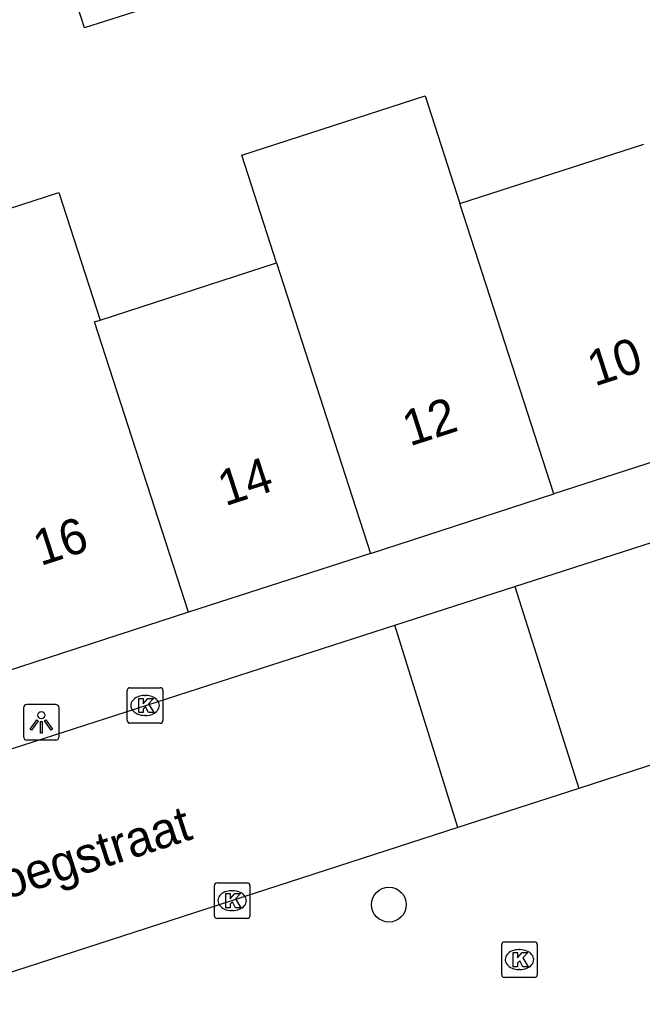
# Model space of a CAD drawing. Extents: x 159377 to 159983, y 382996 to 383595.
# Drawn here: x 159530.89 to 159548.4, y 383285.73 to 383313.62 of the extents above; entities that cross this region are included whole.
import ezdxf

# ---------------------------------------------------------------- set-up
doc = ezdxf.new("R2010")
doc.units = 0
for name, color, linetype in [('IMGEO_Boom', 7, 'Continuous'), ('IMGEO_Kolk', 7, 'Continuous'), ('IMGEO_Lichtpunt', 7, 'Continuous'), ('IMGEO_Openbare_ruimte_label', 7, 'Continuous'), ('IMGEO_Pand', 7, 'Continuous'), ('IMGEO_Pand_nummerreeks', 7, 'Continuous'), ('IMGEO_Rijbaan_lokaal_open', 7, 'Continuous')]:
    doc.layers.add(name, color=color, linetype=linetype)

msp = doc.modelspace()

# ---------------------------------------------------------------- linework, layer by layer
at = {"layer": 'IMGEO_Boom'}
msp.add_circle((159541.273, 383288.732), 0.489, dxfattribs=at)
at = {"layer": 'IMGEO_Kolk'}
for p, q in [((159533.915, 383293.909), (159533.915, 383294.761)), ((159533.99, 383294.835), (159534.842, 383294.835)), ((159534.916, 383294.761), (159534.916, 383293.909)), ((159534.403, 383294.615), (159534.428, 383294.615)), ((159534.426, 383294.055), (159534.401, 383294.055)), ((159534.842, 383293.835), (159533.99, 383293.835)), ((159536.363, 383288.419), (159536.363, 383289.271)), ((159536.438, 383289.345), (159537.29, 383289.345)), ((159537.364, 383289.271), (159537.364, 383288.419)), ((159536.851, 383289.125), (159536.876, 383289.125)), ((159537.29, 383288.345), (159536.438, 383288.345)), ((159536.874, 383288.565), (159536.849, 383288.565)), ((159544.444, 383286.76), (159544.444, 383287.612)), ((159544.519, 383287.686), (159545.371, 383287.686)), ((159545.445, 383287.612), (159545.445, 383286.76)), ((159544.932, 383287.466), (159544.957, 383287.466)), ((159545.371, 383286.686), (159544.519, 383286.686)), ((159544.955, 383286.906), (159544.93, 383286.906))]:
    msp.add_line(p, q, dxfattribs=at)
for points in [[(159533.915, 383293.909), (159533.915, 383294.761)], [(159533.99, 383294.835), (159534.842, 383294.835)], [(159534.916, 383294.761), (159534.916, 383293.909)], [(159534.236, 383294.535), (159534.359, 383294.535), (159534.359, 383294.384), (159534.489, 383294.535), (159534.653, 383294.535), (159534.507, 383294.384), (159534.66, 383294.135), (159534.508, 383294.135), (159534.423, 383294.299), (159534.359, 383294.232), (159534.359, 383294.135), (159534.236, 383294.135), (159534.236, 383294.535)], [(159534.842, 383293.835), (159533.99, 383293.835)], [(159536.363, 383288.419), (159536.363, 383289.271)], [(159536.438, 383289.345), (159537.29, 383289.345)], [(159537.364, 383289.271), (159537.364, 383288.419)], [(159536.684, 383289.045), (159536.807, 383289.045), (159536.807, 383288.894), (159536.937, 383289.045), (159537.101, 383289.045), (159536.955, 383288.894), (159537.108, 383288.645), (159536.956, 383288.645), (159536.871, 383288.809), (159536.807, 383288.742), (159536.807, 383288.645), (159536.684, 383288.645), (159536.684, 383289.045)], [(159537.29, 383288.345), (159536.438, 383288.345)], [(159544.444, 383286.76), (159544.444, 383287.612)], [(159544.519, 383287.686), (159545.371, 383287.686)], [(159545.445, 383287.612), (159545.445, 383286.76)], [(159544.765, 383287.386), (159544.888, 383287.386), (159544.888, 383287.235), (159545.018, 383287.386), (159545.182, 383287.386), (159545.036, 383287.235), (159545.189, 383286.986), (159545.037, 383286.986), (159544.952, 383287.15), (159544.888, 383287.083), (159544.888, 383286.986), (159544.765, 383286.986), (159544.765, 383287.386)], [(159545.371, 383286.686), (159544.519, 383286.686)]]:
    msp.add_lwpolyline(points, dxfattribs=at)
for centre, start, end in [((159533.992, 383294.759), 91.552, 178.448), ((159533.992, 383294.759), 91.552, 178.448), ((159534.84, 383294.759), 1.552, 88.448), ((159534.84, 383294.759), 1.552, 88.448), ((159533.992, 383293.911), 181.552, 268.448), ((159533.992, 383293.911), 181.552, 268.448), ((159534.84, 383293.911), 271.552, 358.448), ((159534.84, 383293.911), 271.552, 358.448), ((159536.44, 383289.269), 91.552, 178.448), ((159536.44, 383289.269), 91.552, 178.448), ((159537.288, 383289.269), 1.552, 88.448), ((159537.288, 383289.269), 1.552, 88.448), ((159536.44, 383288.421), 181.552, 268.448), ((159536.44, 383288.421), 181.552, 268.448), ((159537.288, 383288.421), 271.552, 358.448), ((159537.288, 383288.421), 271.552, 358.448), ((159544.521, 383287.61), 91.552, 178.448), ((159544.521, 383287.61), 91.552, 178.448), ((159545.369, 383287.61), 1.552, 88.448), ((159545.369, 383287.61), 1.552, 88.448), ((159544.521, 383286.762), 181.552, 268.448), ((159544.521, 383286.762), 181.552, 268.448), ((159545.369, 383286.762), 271.552, 358.448), ((159545.369, 383286.762), 271.552, 358.448)]:
    msp.add_arc(centre, 0.0765, start, end, dxfattribs=at)
for centre, major_axis, ratio, start_param, end_param in [((159534.402, 383294.335), (-0.387, 0.002), 0.722429, 4.712389, 7.853982), ((159534.427, 383294.335), (-0.39, 0.002), 0.717154, 1.570796, 4.712389), ((159536.85, 383288.845), (-0.387, 0.002), 0.722429, 4.712389, 7.853982), ((159536.875, 383288.845), (-0.39, 0.002), 0.717154, 1.570796, 4.712389), ((159544.931, 383287.186), (-0.387, 0.002), 0.722429, 4.712389, 7.853982), ((159544.956, 383287.186), (-0.39, 0.002), 0.717154, 1.570796, 4.712389)]:
    msp.add_ellipse(centre, major_axis=major_axis, ratio=ratio, start_param=start_param, end_param=end_param, dxfattribs=at)
at = {"layer": 'IMGEO_Lichtpunt'}
for p, q in [((159530.999, 383294.265), (159530.999, 383293.458)), ((159530.999, 383294.265), (159530.999, 383293.458)), ((159531.901, 383294.36), (159531.093, 383294.36)), ((159531.901, 383294.36), (159531.093, 383294.36)), ((159531.995, 383293.458), (159531.995, 383294.265)), ((159531.995, 383293.458), (159531.995, 383294.265)), ((159531.093, 383293.364), (159531.901, 383293.364)), ((159531.093, 383293.364), (159531.901, 383293.364))]:
    msp.add_line(p, q, dxfattribs=at)
for points in [[(159531.373, 383293.929), (159531.412, 383293.901), (159531.224, 383293.639), (159531.186, 383293.666), (159531.373, 383293.929)], [(159531.585, 383293.901), (159531.623, 383293.928), (159531.81, 383293.666), (159531.771, 383293.638), (159531.585, 383293.901)], [(159531.475, 383293.881), (159531.522, 383293.881), (159531.522, 383293.559), (159531.475, 383293.559), (159531.475, 383293.881)]]:
    msp.add_lwpolyline(points, dxfattribs=at)
msp.add_circle((159531.498, 383294.063), 0.0994, dxfattribs=at)
for centre, start, end in [((159531.093, 383294.265), 90, 180), ((159531.093, 383294.265), 90, 180), ((159531.901, 383294.265), 0, 90), ((159531.901, 383294.265), 0, 90), ((159531.093, 383293.458), 180, 270), ((159531.093, 383293.458), 180, 270), ((159531.901, 383293.458), 270, 0), ((159531.901, 383293.458), 270, 360)]:
    msp.add_arc(centre, 0.0946, start, end, dxfattribs=at)
at = {"layer": 'IMGEO_Pand'}
for points in [[(159535.665, 383314.347), (159532.714, 383313.396), (159532.093, 383315.325), (159535.041, 383316.275)], [(159538.113, 383306.785), (159537.132, 383309.814), (159542.289, 383311.484), (159543.269, 383308.455)], [(159543.269, 383308.455), (159548.443, 383310.13)], [(159527.826, 383303.453), (159526.665, 383307.041), (159531.993, 383308.766), (159533.154, 383305.179)], [(159545.913, 383300.286), (159543.269, 383308.455)], [(159533.154, 383305.179), (159538.113, 383306.785)], [(159538.113, 383306.785), (159540.758, 383298.615)], [(159535.641, 383296.956), (159532.996, 383305.128), (159533.154, 383305.179)], [(159551.086, 383301.963), (159545.913, 383300.286)], [(159540.758, 383298.615), (159545.913, 383300.286)], [(159540.758, 383298.615), (159535.641, 383296.956)], [(159535.641, 383296.956), (159530.505, 383295.292)]]:
    msp.add_lwpolyline(points, dxfattribs=at)
at = {"layer": 'IMGEO_Rijbaan_lokaal_open'}
for points in [[(159544.818, 383297.679), (159572.877, 383306.719), (159575.958, 383307.741)], [(159541.44, 383296.591), (159544.818, 383297.679)], [(159544.818, 383297.679), (159546.61, 383292.003)], [(159527.767, 383292.186), (159541.44, 383296.591)], [(159543.208, 383290.901), (159541.44, 383296.591)], [(159554.057, 383294.368), (159551.485, 383293.583), (159546.61, 383292.003)], [(159546.61, 383292.003), (159543.208, 383290.901)], [(159543.208, 383290.901), (159507.852, 383279.443)]]:
    msp.add_lwpolyline(points, dxfattribs=at)

# ---------------------------------------------------------------- texts
at = {"layer": 'IMGEO_Openbare_ruimte_label'}
msp.add_text('Boegstraat', height=1, rotation=17.9456, dxfattribs=at).set_placement((159529.645, 383288.597))
at = {"layer": 'IMGEO_Pand_nummerreeks'}
for s, rotation, p in [('10', 17.9605, (159547.06, 383303.306)), ('12', 17.9622, (159541.858, 383301.62)), ('14', 17.9605, (159536.667, 383299.937)), ('16', 17.9605, (159531.473, 383298.254))]:
    msp.add_text(s, height=1, rotation=rotation, dxfattribs=at).set_placement(p)

doc.saveas('drawing.dxf')
